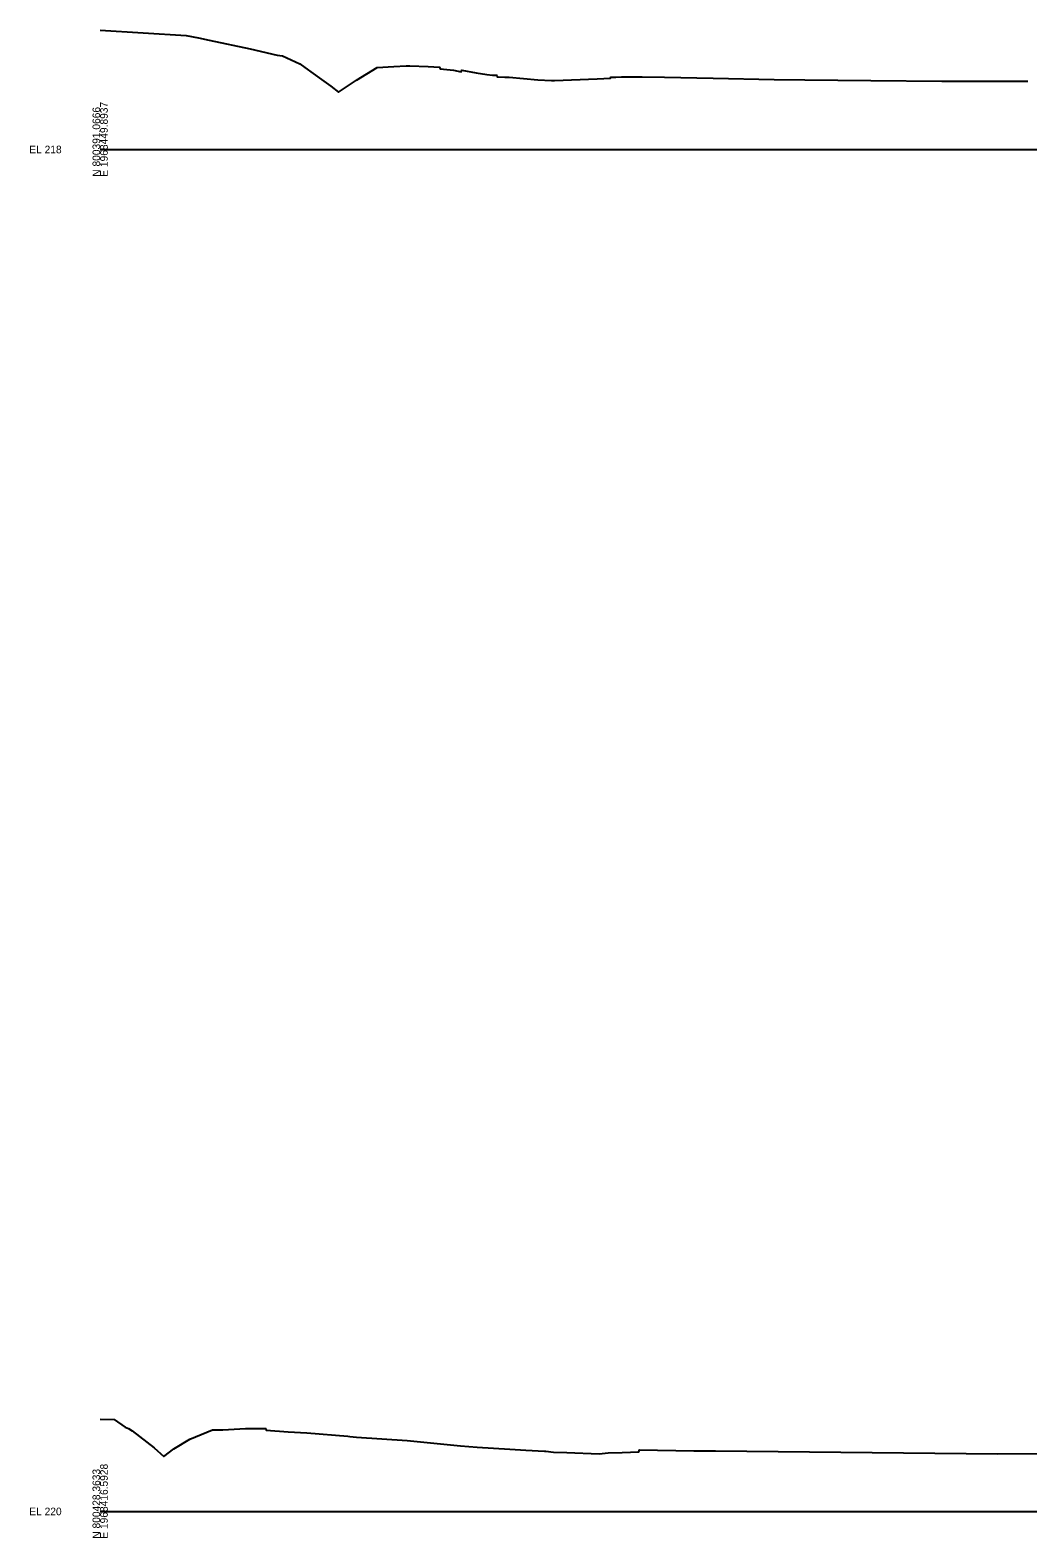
# Model space of a CAD drawing. Extents: x 1017 to 19997, y -1947 to 50737.
# Drawn here: x 13974 to 14341, y 12990 to 13544 of the extents above; entities that cross this region are included whole.
import ezdxf

# ---------------------------------------------------------------- set-up
doc = ezdxf.new("R2010")
doc.units = 0
doc.layers.add('RD_GPK_XS_Cell', color=7, linetype='Continuous')
doc.layers.add('RD_XS_ExGround', color=7, linetype='Continuous')

msp = doc.modelspace()

# ---------------------------------------------------------------- linework, layer by layer
at = {"layer": 'RD_GPK_XS_Cell'}
for p, q in [((14000, 13500), (14600, 13500)), ((14000, 13000), (14600, 13000))]:
    msp.add_line(p, q, dxfattribs=at)
at = {"layer": 'RD_XS_ExGround'}
for points in [[(14000, 13543.81), (14031.64, 13541.8), (14036.1, 13540.94), (14040.08, 13540.14), (14055.06, 13536.95), (14064.95, 13534.63), (14066.97, 13534.32), (14073.28, 13531.42), (14075.13, 13530.08), (14081.22, 13525.7), (14084.73, 13523.24), (14087.55, 13520.99), (14094.09, 13525.41), (14101.67, 13530.12), (14107.81, 13530.46), (14112.4, 13530.73), (14113.7, 13530.73), (14120.41, 13530.48), (14124.62, 13530.27), (14124.78, 13529.66), (14129.76, 13529.07), (14132.54, 13528.51), (14132.78, 13529.07), (14138.07, 13528.11), (14141.92, 13527.56), (14144.01, 13527.3), (14145.62, 13527.28), (14145.74, 13526.68), (14148.58, 13526.51), (14149.67, 13526.52), (14150.1, 13526.51), (14160.73, 13525.57), (14165.64, 13525.33), (14166.76, 13525.35), (14182.42, 13525.96), (14187.41, 13526.16), (14187.51, 13526.56), (14189.35, 13526.59), (14191.45, 13526.61), (14192.88, 13526.61), (14193.93, 13526.61), (14196.27, 13526.63), (14196.93, 13526.65), (14197.52, 13526.66), (14198.08, 13526.66), (14198.63, 13526.65), (14199.01, 13526.63), (14207.13, 13526.54), (14225.04, 13526.16), (14247.4, 13525.68), (14258.71, 13525.54), (14282.94, 13525.29), (14309.04, 13525.03), (14322.47, 13525.06), (14323.78, 13525.06), (14337.99, 13525.12), (14340.57, 13525.08)], [(14000, 13033.92), (14005.18, 13033.71), (14009.23, 13030.9), (14010.4, 13030.44), (14011.7, 13029.65), (14019.87, 13023.35), (14023.35, 13020.16), (14027.04, 13023.03), (14032.92, 13026.55), (14041.22, 13030), (14044.98, 13029.97), (14053.4, 13030.41), (14057.52, 13030.4), (14060.8, 13030.45), (14060.96, 13029.85), (14069.03, 13029.24), (14075.87, 13028.8), (14090.87, 13027.59), (14091.67, 13027.53), (14092.88, 13027.42), (14094.14, 13027.29), (14112.66, 13026.03), (14132.27, 13024.04), (14138.39, 13023.61), (14150.42, 13022.9), (14156.31, 13022.44), (14163.15, 13022.13), (14163.6, 13022.08), (14166.41, 13021.74), (14171.31, 13021.64), (14183.15, 13021.19), (14186.5, 13021.54), (14191.61, 13021.65), (14197.77, 13021.85), (14198, 13022.56), (14217.99, 13022.31), (14225.91, 13022.23), (14329.42, 13021.21), (14382.67, 13021.34)]]:
    msp.add_lwpolyline(points, dxfattribs=at)

# ---------------------------------------------------------------- texts
at = {"layer": 'RD_GPK_XS_Cell'}
for s, p in [('E 1968449.8937', (14002.8, 13490)), ('N 800391.0666', (14000, 13490)), ('N 800428.3633', (14000, 12990)), ('E 1968416.5928', (14002.8, 12990))]:
    msp.add_text(s, height=2.8, rotation=90, dxfattribs=at).set_placement(p)
for s, p in [('EL 218', (13974, 13498.6)), ('EL 220', (13974, 12998.6))]:
    msp.add_text(s, height=2.8, dxfattribs=at).set_placement(p)

doc.saveas('drawing.dxf')
